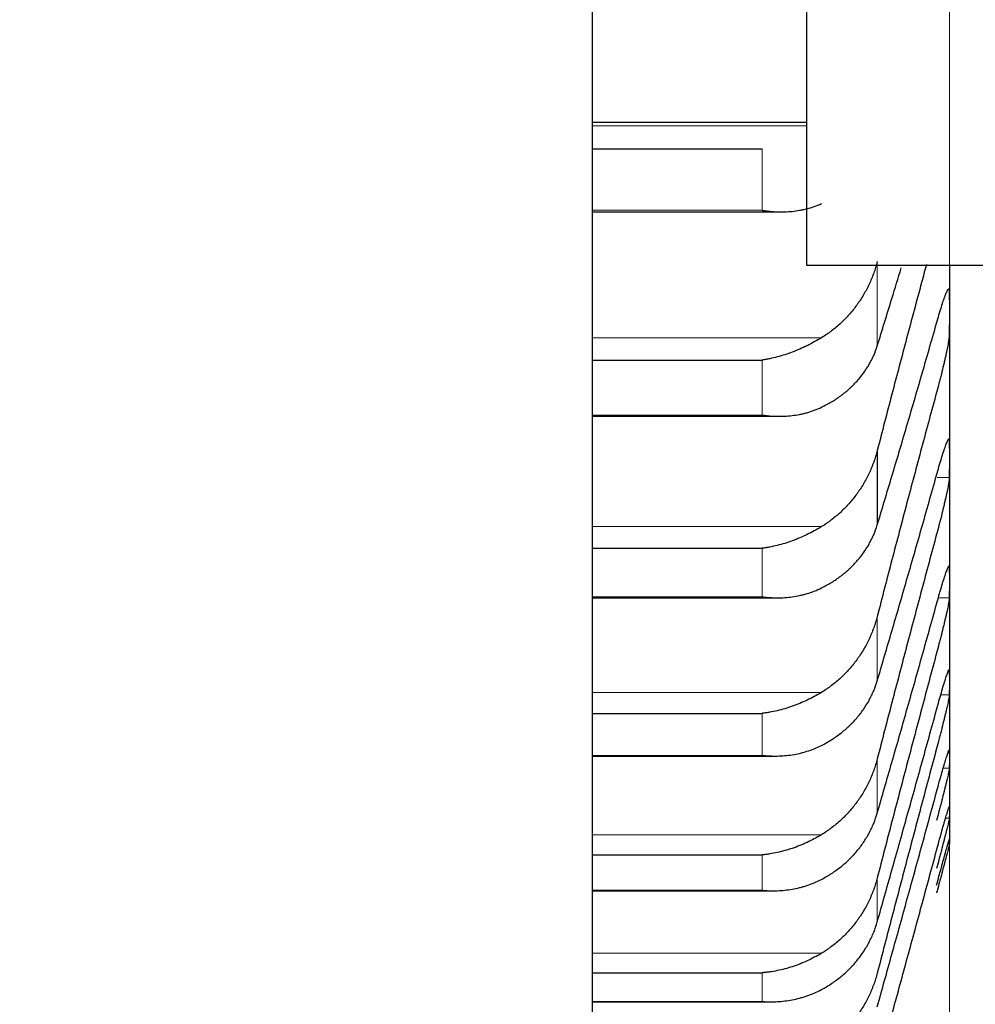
# Model space of a CAD drawing. Header units: inches. Extents: x 0 to 20790, y -12 to 14700.
# Tile 299 of 341: x 13656 to 13696, y 9315 to 9356. Entities that reach past the tile are written whole.
import ezdxf

# ---------------------------------------------------------------- set-up
doc = ezdxf.new("R2010")
doc.units = ezdxf.units.IN
doc.layers.add('1', color=7, linetype='Continuous', true_color=0xffffff)
doc.layers.add('254', color=7, linetype='Continuous', true_color=0xffffff)
doc.styles.add('latin_extended', font='simplex.shx')
doc.dimstyles.get("Standard").update_dxf_attribs({"dimtxt": 0.18, "dimasz": 0.18, "dimexe": 0.18, "dimexo": 0.0625, "dimgap": 0.09, "dimtad": 0, "dimtih": 1, "dimtoh": 1, "dimdec": 4, "dimzin": 0, "dimdsep": 46, "dimtxsty": 'Standard', "dimcen": 0.09, "dimadec": 0, "dimazin": 0, "dimtfac": 1, "dimtdec": 4, "dimtofl": 0, "dimtmove": 0, "dimatfit": 3, "dimfxl": 1, "dimtolj": 1, "dimtzin": 0, "dimarcsym": 0})

# ---------------------------------------------------------------- blocks, each defined once
blk = doc.blocks.new('_U3')
at = {"layer": '254', "color": 3, "linetype": 'Continuous', "lineweight": 13, "transparency": 16777216}
for p, q in [((13695.135, 9944.849), (13695.135, 8018.696)), ((13945.135, 9659.592), (13945.135, 8018.696)), ((13695.135, 8053.696), (12556.215, 8053.696)), ((13572.635, 8053.696), (13450.135, 8053.696)), ((13945.135, 8053.696), (13695.135, 8053.696)), ((14067.635, 8053.696), (14190.135, 8053.696))]:
    blk.add_line(p, q, dxfattribs=at)
at = {"layer": '254', "color": 3, "transparency": 16777216}
for points in [[(13572.635, 8033.279), (13572.635, 8074.113), (13695.135, 8053.696)], [(14067.635, 8074.113), (14067.635, 8033.279), (13945.135, 8053.696)]]:
    blk.add_solid(points, dxfattribs=at)
at = {"layer": 'Defpoints', "color": 0, "transparency": 16777216}
for p in [(13695.135, 9979.849), (13945.135, 9694.592), (13695.135, 8053.696)]:
    blk.add_point(p, dxfattribs=at)
at = {"layer": '254', "color": 2, "lineweight": 13, "transparency": 16777216, "insert": (12617.465, 8237.446), "char_height": 122.5, "attachment_point": 1, "style": 'latin_extended'}
blk.add_mtext('\\A1;250', dxfattribs=at)
blk = doc.blocks.new('_U4')
at = {"layer": '254', "color": 3, "linetype": 'Continuous', "lineweight": 13, "transparency": 16777216}
for p, q in [((13695.135, 9920.018), (13695.135, 8359.946)), ((13535.135, 9907.592), (13535.135, 8359.946)), ((13535.135, 8394.946), (12467.635, 8394.946)), ((13412.635, 8394.946), (13290.135, 8394.946)), ((13695.135, 8394.946), (13535.135, 8394.946)), ((13817.635, 8394.946), (13940.135, 8394.946))]:
    blk.add_line(p, q, dxfattribs=at)
at = {"layer": '254', "color": 3, "transparency": 16777216}
for points in [[(13412.635, 8374.529), (13412.635, 8415.363), (13535.135, 8394.946)], [(13817.635, 8415.363), (13817.635, 8374.529), (13695.135, 8394.946)]]:
    blk.add_solid(points, dxfattribs=at)
at = {"layer": 'Defpoints', "color": 0, "transparency": 16777216}
for p in [(13695.135, 9955.018), (13535.135, 9942.592), (13535.135, 8394.946)]:
    blk.add_point(p, dxfattribs=at)
at = {"layer": '254', "color": 2, "lineweight": 13, "transparency": 16777216, "insert": (12528.885, 8782.863), "char_height": 122.5, "attachment_point": 1, "style": 'latin_extended'}
blk.add_mtext('\\A1;\\C2;Flywheel\\P\\C2;90-240', dxfattribs=at)

msp = doc.modelspace()

# ---------------------------------------------------------------- linework, layer by layer
at = {"layer": '1', "color": 2, "linetype": 'Continuous', "lineweight": 25}
for p, q in [((13680.135, 9527.592), (13680.135, 9312.592)), ((13689.135, 9499.301), (13689.135, 9346.092)), ((13680.135, 9352.092), (13689.135, 9352.092)), ((13680.135, 9350.973), (13687.279, 9350.973)), ((13680.135, 9348.33), (13688.053, 9348.33)), ((13689.135, 9346.092), (13705.135, 9346.092)), ((13695.135, 9346.092), (13695.135, 9344.113)), ((13695.135, 9344.113), (13695.135, 9337.962)), ((13680.135, 9342.108), (13687.279, 9342.108)), ((13680.135, 9339.746), (13687.965, 9339.746)), ((13692.109, 9338.31), (13692.109, 9335.189)), ((13695.135, 9337.962), (13695.135, 9332.779)), ((13680.135, 9334.205), (13687.279, 9334.205)), ((13695.135, 9332.779), (13695.135, 9328.573)), ((13680.135, 9332.126), (13687.878, 9332.126)), ((13695.135, 9328.573), (13695.135, 9325.349)), ((13680.135, 9327.275), (13687.279, 9327.275)), ((13680.135, 9325.482), (13687.791, 9325.482)), ((13695.135, 9325.349), (13695.135, 9323.115)), ((13695.135, 9323.115), (13695.135, 9321.872)), ((13695.135, 9321.592), (13695.135, 9321.872)), ((13680.135, 9321.332), (13687.279, 9321.332)), ((13680.135, 9319.825), (13687.705, 9319.825)), ((13680.135, 9316.383), (13687.279, 9316.383)), ((13680.135, 9315.163), (13687.62, 9315.163))]:
    msp.add_line(p, q, dxfattribs=at)
at = {"layer": '1', "color": 110, "linetype": 'Continuous', "lineweight": 13}
for p, q in [((13680.135, 9351.936), (13689.135, 9351.936)), ((13687.279, 9350.973), (13687.279, 9348.396)), ((13680.135, 9348.396), (13687.279, 9348.396)), ((13692.109, 9346.241), (13692.109, 9342.703)), ((13680.135, 9343.045), (13689.767, 9343.045)), ((13687.279, 9342.108), (13687.279, 9339.798)), ((13680.135, 9339.798), (13687.279, 9339.798)), ((13694.622, 9337.178), (13695.133, 9337.178)), ((13680.135, 9335.114), (13689.767, 9335.114)), ((13687.279, 9334.205), (13687.279, 9332.166)), ((13680.135, 9332.166), (13687.279, 9332.166)), ((13694.674, 9332.13), (13695.133, 9332.13)), ((13692.109, 9331.348), (13692.109, 9328.647)), ((13680.135, 9328.155), (13689.767, 9328.155)), ((13694.774, 9328.059), (13695.133, 9328.059)), ((13687.279, 9327.275), (13687.279, 9325.512)), ((13680.135, 9325.512), (13687.279, 9325.512)), ((13692.109, 9325.364), (13692.109, 9323.088)), ((13694.877, 9324.972), (13695.133, 9324.972)), ((13694.975, 9322.874), (13695.133, 9322.874)), ((13680.135, 9322.181), (13689.767, 9322.181)), ((13687.279, 9321.332), (13687.279, 9319.846)), ((13692.109, 9320.369), (13692.109, 9318.522)), ((13680.135, 9319.846), (13687.279, 9319.846)), ((13680.135, 9317.2), (13689.767, 9317.2)), ((13687.279, 9316.383), (13687.279, 9315.177)), ((13680.135, 9315.177), (13687.279, 9315.177))]:
    msp.add_line(p, q, dxfattribs=at)
at = {"layer": '1', "color": 2, "linetype": 'Continuous', "lineweight": 25}
for points, knots in [([(13687.279, 9348.396), (13687.283, 9348.395), (13687.286, 9348.395), (13687.292, 9348.394), (13687.296, 9348.393), (13687.306, 9348.392), (13687.326, 9348.389), (13687.372, 9348.382), (13687.465, 9348.369), (13687.544, 9348.36), (13687.702, 9348.344), (13687.807, 9348.337), (13688.121, 9348.326), (13688.329, 9348.331), (13688.64, 9348.362), (13688.743, 9348.377), (13688.899, 9348.404), (13688.95, 9348.414), (13689.054, 9348.437), (13689.106, 9348.449), (13689.261, 9348.489), (13689.363, 9348.521), (13689.566, 9348.593), (13689.667, 9348.634), (13689.767, 9348.68)], [0, 0, 0, 0, 0.003906, 0.003906, 0.007813, 0.007813, 0.015625, 0.03125, 0.0625, 0.125, 0.125, 0.25, 0.25, 0.5, 0.5, 0.625, 0.625, 0.6875, 0.6875, 0.75, 0.75, 0.875, 0.875, 1, 1, 1, 1]), ([(13692.109, 9346.241), (13692.066, 9346.076), (13692.016, 9345.914), (13691.902, 9345.597), (13691.773, 9345.286), (13691.615, 9344.988), (13691.486, 9344.769), (13691.441, 9344.697), (13691.37, 9344.59), (13691.346, 9344.555), (13691.298, 9344.485), (13691.273, 9344.45), (13691.149, 9344.279), (13690.937, 9344.016), (13690.702, 9343.775), (13690.455, 9343.545), (13690.325, 9343.436), (13690.156, 9343.307), (13690.121, 9343.282), (13690.052, 9343.232), (13689.947, 9343.159), (13689.84, 9343.089), (13689.767, 9343.045)], [0, 0, 0, 0, 0.125, 0.125, 0.25, 0.375, 0.375, 0.4375, 0.4375, 0.46875, 0.46875, 0.5, 0.5, 0.625, 0.75, 0.75, 0.875, 0.875, 0.90625, 0.90625, 0.9375, 1, 1, 1, 1]), ([(13694.173, 9346.119), (13694.104, 9345.866), (13693.827, 9344.838), (13693.342, 9343.028), (13692.722, 9340.678), (13692.313, 9339.101), (13692.109, 9338.31)], [0, 0, 0, 0, 0.098371, 0.398914, 0.699457, 1, 1, 1, 1]), ([(13692.109, 9342.703), (13692.313, 9343.357), (13692.647, 9344.439), (13692.984, 9345.547), (13693.115, 9345.981)], [0, 0, 0, 0, 0.612229, 1, 1, 1, 1]), ([(13694.598, 9343.653), (13694.632, 9343.778), (13694.666, 9343.896), (13694.716, 9344.067), (13694.733, 9344.122), (13694.758, 9344.203), (13694.766, 9344.23), (13694.782, 9344.283), (13694.791, 9344.309), (13694.831, 9344.436), (13694.861, 9344.529), (13694.904, 9344.656), (13694.918, 9344.696), (13694.939, 9344.752), (13694.946, 9344.771), (13694.959, 9344.806), (13694.965, 9344.823), (13694.996, 9344.903), (13695.019, 9344.957), (13695.043, 9345.009), (13695.048, 9345.018), (13695.058, 9345.036), (13695.062, 9345.045), (13695.075, 9345.067), (13695.083, 9345.078), (13695.103, 9345.103), (13695.114, 9345.107), (13695.123, 9345.096), (13695.125, 9345.093), (13695.127, 9345.085), (13695.129, 9345.08), (13695.131, 9345.063), (13695.132, 9345.048), (13695.133, 9345.03)], [0, 0, 0, 0, 0.125, 0.125, 0.1875, 0.1875, 0.21875, 0.21875, 0.25, 0.25, 0.375, 0.375, 0.4375, 0.4375, 0.46875, 0.46875, 0.5, 0.5, 0.625, 0.625, 0.65625, 0.65625, 0.6875, 0.6875, 0.75, 0.75, 0.875, 0.875, 0.90625, 0.90625, 0.9375, 0.9375, 1, 1, 1, 1]), ([(13689.767, 9343.045), (13689.667, 9342.984), (13689.567, 9342.926), (13689.365, 9342.815), (13689.264, 9342.762), (13689.06, 9342.662), (13688.958, 9342.614), (13688.751, 9342.524), (13688.647, 9342.481), (13688.437, 9342.402), (13688.332, 9342.365), (13688.123, 9342.298), (13688.018, 9342.267), (13687.807, 9342.211), (13687.702, 9342.186), (13687.544, 9342.154), (13687.465, 9342.138), (13687.372, 9342.123), (13687.326, 9342.115), (13687.306, 9342.112), (13687.292, 9342.11), (13687.286, 9342.109), (13687.279, 9342.108)], [0, 0, 0, 0, 0.125, 0.125, 0.25, 0.25, 0.375, 0.375, 0.5, 0.5, 0.625, 0.625, 0.75, 0.75, 0.875, 0.875, 0.9375, 0.96875, 0.984375, 0.992187, 0.992187, 1, 1, 1, 1]), ([(13695.133, 9343.196), (13695.132, 9343.178), (13695.13, 9343.137), (13695.122, 9343.056), (13695.113, 9342.991), (13695.105, 9342.937), (13695.103, 9342.919), (13695.096, 9342.88), (13695.093, 9342.861), (13695.076, 9342.759), (13695.059, 9342.668), (13695.034, 9342.544), (13695.029, 9342.518), (13695.021, 9342.479), (13695.018, 9342.466), (13695.013, 9342.439), (13694.999, 9342.373), (13694.972, 9342.249), (13694.946, 9342.133), (13694.919, 9342.015), (13694.905, 9341.954), (13694.861, 9341.768), (13694.831, 9341.643), (13694.783, 9341.452), (13694.767, 9341.389), (13694.742, 9341.292), (13694.734, 9341.26), (13694.717, 9341.195), (13694.709, 9341.163), (13694.666, 9341.003), (13694.632, 9340.876), (13694.598, 9340.752)], [0, 0, 0, 0, 0.0625, 0.125, 0.1875, 0.1875, 0.21875, 0.21875, 0.25, 0.25, 0.375, 0.375, 0.40625, 0.40625, 0.421875, 0.421875, 0.4375, 0.5, 0.5625, 0.5625, 0.625, 0.625, 0.75, 0.75, 0.8125, 0.8125, 0.84375, 0.84375, 0.875, 0.875, 1, 1, 1, 1]), ([(13689.767, 9340.127), (13689.912, 9340.197), (13690.052, 9340.272), (13690.321, 9340.433), (13690.579, 9340.604), (13690.815, 9340.795), (13690.956, 9340.922), (13690.984, 9340.947), (13691.039, 9340.999), (13691.066, 9341.026), (13691.146, 9341.105), (13691.198, 9341.16), (13691.347, 9341.324), (13691.44, 9341.438), (13691.612, 9341.672), (13691.691, 9341.793), (13691.799, 9341.979), (13691.833, 9342.043), (13691.882, 9342.139), (13691.898, 9342.171), (13691.929, 9342.236), (13691.944, 9342.268), (13692.016, 9342.433), (13692.066, 9342.567), (13692.109, 9342.703)], [0, 0, 0, 0, 0.125, 0.125, 0.25, 0.375, 0.375, 0.40625, 0.40625, 0.4375, 0.4375, 0.5, 0.5, 0.625, 0.625, 0.75, 0.75, 0.8125, 0.8125, 0.84375, 0.84375, 0.875, 0.875, 1, 1, 1, 1]), ([(13687.279, 9339.798), (13687.283, 9339.798), (13687.286, 9339.797), (13687.292, 9339.797), (13687.296, 9339.796), (13687.306, 9339.795), (13687.326, 9339.792), (13687.372, 9339.786), (13687.465, 9339.775), (13687.544, 9339.767), (13687.702, 9339.754), (13687.807, 9339.749), (13688.121, 9339.743), (13688.329, 9339.753), (13688.64, 9339.79), (13688.743, 9339.806), (13688.899, 9339.836), (13688.95, 9339.847), (13689.054, 9339.871), (13689.106, 9339.885), (13689.261, 9339.928), (13689.363, 9339.961), (13689.566, 9340.037), (13689.667, 9340.079), (13689.767, 9340.127)], [0, 0, 0, 0, 0.003906, 0.003906, 0.007812, 0.007812, 0.015625, 0.03125, 0.0625, 0.125, 0.125, 0.25, 0.25, 0.5, 0.5, 0.625, 0.625, 0.6875, 0.6875, 0.75, 0.75, 0.875, 0.875, 1, 1, 1, 1]), ([(13694.598, 9337.272), (13694.632, 9337.397), (13694.666, 9337.518), (13694.716, 9337.691), (13694.733, 9337.748), (13694.758, 9337.831), (13694.766, 9337.859), (13694.782, 9337.913), (13694.791, 9337.94), (13694.831, 9338.071), (13694.861, 9338.167), (13694.904, 9338.3), (13694.918, 9338.342), (13694.939, 9338.401), (13694.946, 9338.421), (13694.959, 9338.458), (13694.965, 9338.476), (13694.996, 9338.562), (13695.019, 9338.62), (13695.043, 9338.679), (13695.048, 9338.69), (13695.058, 9338.71), (13695.062, 9338.72), (13695.075, 9338.746), (13695.083, 9338.76), (13695.103, 9338.793), (13695.114, 9338.802), (13695.123, 9338.797), (13695.125, 9338.795), (13695.127, 9338.79), (13695.129, 9338.786), (13695.131, 9338.773), (13695.132, 9338.761), (13695.133, 9338.746)], [0, 0, 0, 0, 0.125, 0.125, 0.1875, 0.1875, 0.21875, 0.21875, 0.25, 0.25, 0.375, 0.375, 0.4375, 0.4375, 0.46875, 0.46875, 0.5, 0.5, 0.625, 0.625, 0.65625, 0.65625, 0.6875, 0.6875, 0.75, 0.75, 0.875, 0.875, 0.90625, 0.90625, 0.9375, 0.9375, 1, 1, 1, 1]), ([(13692.109, 9338.31), (13692.066, 9338.145), (13692.016, 9337.983), (13691.902, 9337.666), (13691.773, 9337.354), (13691.615, 9337.056), (13691.486, 9336.837), (13691.441, 9336.765), (13691.37, 9336.658), (13691.346, 9336.623), (13691.298, 9336.553), (13691.273, 9336.518), (13691.149, 9336.347), (13690.937, 9336.084), (13690.702, 9335.843), (13690.455, 9335.614), (13690.325, 9335.505), (13690.156, 9335.376), (13690.121, 9335.351), (13690.052, 9335.301), (13689.947, 9335.227), (13689.84, 9335.158), (13689.767, 9335.114)], [0, 0, 0, 0, 0.125, 0.125, 0.25, 0.375, 0.375, 0.4375, 0.4375, 0.46875, 0.46875, 0.5, 0.5, 0.625, 0.75, 0.75, 0.875, 0.875, 0.90625, 0.90625, 0.9375, 1, 1, 1, 1]), ([(13695.133, 9337.178), (13695.132, 9337.163), (13695.13, 9337.126), (13695.122, 9337.053), (13695.113, 9336.992), (13695.105, 9336.942), (13695.103, 9336.925), (13695.096, 9336.889), (13695.093, 9336.87), (13695.076, 9336.773), (13695.059, 9336.687), (13695.034, 9336.566), (13695.029, 9336.542), (13695.021, 9336.504), (13695.018, 9336.491), (13695.013, 9336.466), (13694.999, 9336.401), (13694.972, 9336.28), (13694.946, 9336.167), (13694.919, 9336.051), (13694.905, 9335.991), (13694.861, 9335.808), (13694.831, 9335.684), (13694.783, 9335.494), (13694.767, 9335.431), (13694.742, 9335.334), (13694.734, 9335.302), (13694.717, 9335.238), (13694.709, 9335.205), (13694.666, 9335.045), (13694.632, 9334.918), (13694.598, 9334.792)], [0, 0, 0, 0, 0.0625, 0.125, 0.1875, 0.1875, 0.21875, 0.21875, 0.25, 0.25, 0.375, 0.375, 0.40625, 0.40625, 0.421875, 0.421875, 0.4375, 0.5, 0.5625, 0.5625, 0.625, 0.625, 0.75, 0.75, 0.8125, 0.8125, 0.84375, 0.84375, 0.875, 0.875, 1, 1, 1, 1]), ([(13689.767, 9335.114), (13689.667, 9335.053), (13689.567, 9334.995), (13689.365, 9334.885), (13689.264, 9334.833), (13689.06, 9334.734), (13688.958, 9334.687), (13688.751, 9334.599), (13688.647, 9334.558), (13688.437, 9334.481), (13688.332, 9334.445), (13688.123, 9334.381), (13688.018, 9334.351), (13687.807, 9334.299), (13687.702, 9334.276), (13687.544, 9334.246), (13687.465, 9334.232), (13687.372, 9334.217), (13687.326, 9334.211), (13687.306, 9334.208), (13687.292, 9334.206), (13687.286, 9334.206), (13687.279, 9334.205)], [0, 0, 0, 0, 0.125, 0.125, 0.25, 0.25, 0.375, 0.375, 0.5, 0.5, 0.625, 0.625, 0.75, 0.75, 0.875, 0.875, 0.9375, 0.96875, 0.984375, 0.992188, 0.992188, 1, 1, 1, 1]), ([(13689.767, 9332.539), (13689.912, 9332.611), (13690.052, 9332.688), (13690.321, 9332.854), (13690.579, 9333.03), (13690.815, 9333.227), (13690.956, 9333.358), (13690.984, 9333.384), (13691.039, 9333.437), (13691.066, 9333.465), (13691.146, 9333.547), (13691.198, 9333.602), (13691.347, 9333.772), (13691.44, 9333.889), (13691.612, 9334.13), (13691.691, 9334.254), (13691.799, 9334.445), (13691.833, 9334.51), (13691.882, 9334.609), (13691.898, 9334.642), (13691.929, 9334.709), (13691.944, 9334.742), (13692.016, 9334.911), (13692.066, 9335.049), (13692.109, 9335.189)], [0, 0, 0, 0, 0.125, 0.125, 0.25, 0.375, 0.375, 0.40625, 0.40625, 0.4375, 0.4375, 0.5, 0.5, 0.625, 0.625, 0.75, 0.75, 0.8125, 0.8125, 0.84375, 0.84375, 0.875, 0.875, 1, 1, 1, 1]), ([(13694.598, 9331.859), (13694.632, 9331.986), (13694.666, 9332.108), (13694.716, 9332.285), (13694.733, 9332.343), (13694.758, 9332.428), (13694.766, 9332.456), (13694.782, 9332.512), (13694.791, 9332.539), (13694.831, 9332.674), (13694.861, 9332.773), (13694.904, 9332.911), (13694.918, 9332.955), (13694.939, 9333.018), (13694.946, 9333.038), (13694.959, 9333.078), (13694.965, 9333.097), (13694.996, 9333.189), (13695.019, 9333.251), (13695.043, 9333.316), (13695.048, 9333.328), (13695.058, 9333.351), (13695.062, 9333.361), (13695.075, 9333.391), (13695.083, 9333.408), (13695.103, 9333.449), (13695.114, 9333.463), (13695.123, 9333.465), (13695.125, 9333.464), (13695.127, 9333.461), (13695.129, 9333.459), (13695.131, 9333.45), (13695.132, 9333.441), (13695.133, 9333.428)], [0, 0, 0, 0, 0.125, 0.125, 0.1875, 0.1875, 0.21875, 0.21875, 0.25, 0.25, 0.375, 0.375, 0.4375, 0.4375, 0.46875, 0.46875, 0.5, 0.5, 0.625, 0.625, 0.65625, 0.65625, 0.6875, 0.6875, 0.75, 0.75, 0.875, 0.875, 0.90625, 0.90625, 0.9375, 0.9375, 1, 1, 1, 1]), ([(13687.279, 9332.166), (13687.283, 9332.166), (13687.286, 9332.166), (13687.292, 9332.165), (13687.296, 9332.164), (13687.306, 9332.163), (13687.326, 9332.161), (13687.372, 9332.155), (13687.465, 9332.146), (13687.544, 9332.14), (13687.702, 9332.13), (13687.807, 9332.126), (13688.121, 9332.126), (13688.329, 9332.14), (13688.64, 9332.182), (13688.743, 9332.2), (13688.899, 9332.233), (13688.95, 9332.245), (13689.054, 9332.272), (13689.106, 9332.286), (13689.261, 9332.332), (13689.363, 9332.367), (13689.566, 9332.445), (13689.667, 9332.489), (13689.767, 9332.539)], [0, 0, 0, 0, 0.003906, 0.003906, 0.007812, 0.007812, 0.015625, 0.03125, 0.0625, 0.125, 0.125, 0.25, 0.25, 0.5, 0.5, 0.625, 0.625, 0.6875, 0.6875, 0.75, 0.75, 0.875, 0.875, 1, 1, 1, 1]), ([(13695.133, 9332.13), (13695.132, 9332.117), (13695.13, 9332.085), (13695.122, 9332.02), (13695.113, 9331.964), (13695.105, 9331.917), (13695.103, 9331.901), (13695.096, 9331.867), (13695.093, 9331.849), (13695.076, 9331.758), (13695.059, 9331.675), (13695.034, 9331.56), (13695.029, 9331.536), (13695.021, 9331.5), (13695.018, 9331.487), (13695.013, 9331.462), (13694.999, 9331.4), (13694.972, 9331.282), (13694.946, 9331.172), (13694.919, 9331.058), (13694.905, 9330.999), (13694.861, 9330.819), (13694.831, 9330.696), (13694.783, 9330.508), (13694.767, 9330.445), (13694.742, 9330.349), (13694.734, 9330.317), (13694.717, 9330.252), (13694.709, 9330.22), (13694.666, 9330.059), (13694.632, 9329.932), (13694.598, 9329.805)], [0, 0, 0, 0, 0.0625, 0.125, 0.1875, 0.1875, 0.21875, 0.21875, 0.25, 0.25, 0.375, 0.375, 0.40625, 0.40625, 0.421875, 0.421875, 0.4375, 0.5, 0.5625, 0.5625, 0.625, 0.625, 0.75, 0.75, 0.8125, 0.8125, 0.84375, 0.84375, 0.875, 0.875, 1, 1, 1, 1]), ([(13692.109, 9331.348), (13692.066, 9331.182), (13692.016, 9331.021), (13691.902, 9330.703), (13691.773, 9330.392), (13691.615, 9330.094), (13691.486, 9329.876), (13691.441, 9329.803), (13691.37, 9329.697), (13691.346, 9329.661), (13691.298, 9329.592), (13691.273, 9329.557), (13691.149, 9329.386), (13690.937, 9329.123), (13690.702, 9328.883), (13690.455, 9328.654), (13690.325, 9328.545), (13690.156, 9328.417), (13690.121, 9328.392), (13690.052, 9328.342), (13689.947, 9328.269), (13689.84, 9328.2), (13689.767, 9328.155)], [0, 0, 0, 0, 0.125, 0.125, 0.25, 0.375, 0.375, 0.4375, 0.4375, 0.46875, 0.46875, 0.5, 0.5, 0.625, 0.75, 0.75, 0.875, 0.875, 0.90625, 0.90625, 0.9375, 1, 1, 1, 1]), ([(13694.598, 9327.425), (13694.632, 9327.553), (13694.666, 9327.676), (13694.716, 9327.856), (13694.733, 9327.915), (13694.758, 9328.001), (13694.766, 9328.03), (13694.782, 9328.087), (13694.791, 9328.115), (13694.831, 9328.253), (13694.861, 9328.356), (13694.904, 9328.499), (13694.918, 9328.545), (13694.939, 9328.611), (13694.946, 9328.632), (13694.959, 9328.674), (13694.965, 9328.694), (13694.996, 9328.791), (13695.019, 9328.858), (13695.043, 9328.928), (13695.048, 9328.942), (13695.058, 9328.967), (13695.062, 9328.979), (13695.075, 9329.013), (13695.083, 9329.032), (13695.103, 9329.08), (13695.114, 9329.1), (13695.123, 9329.108), (13695.125, 9329.109), (13695.127, 9329.109), (13695.129, 9329.108), (13695.131, 9329.103), (13695.132, 9329.096), (13695.133, 9329.086)], [0, 0, 0, 0, 0.125, 0.125, 0.1875, 0.1875, 0.21875, 0.21875, 0.25, 0.25, 0.375, 0.375, 0.4375, 0.4375, 0.46875, 0.46875, 0.5, 0.5, 0.625, 0.625, 0.65625, 0.65625, 0.6875, 0.6875, 0.75, 0.75, 0.875, 0.875, 0.90625, 0.90625, 0.9375, 0.9375, 1, 1, 1, 1]), ([(13689.767, 9325.928), (13689.912, 9326.001), (13690.052, 9326.081), (13690.321, 9326.251), (13690.579, 9326.433), (13690.815, 9326.635), (13690.956, 9326.769), (13690.984, 9326.796), (13691.039, 9326.851), (13691.066, 9326.879), (13691.146, 9326.963), (13691.198, 9327.02), (13691.347, 9327.194), (13691.44, 9327.314), (13691.612, 9327.561), (13691.691, 9327.689), (13691.799, 9327.885), (13691.833, 9327.952), (13691.882, 9328.053), (13691.898, 9328.087), (13691.929, 9328.155), (13691.944, 9328.19), (13692.016, 9328.363), (13692.066, 9328.504), (13692.109, 9328.647)], [0, 0, 0, 0, 0.125, 0.125, 0.25, 0.375, 0.375, 0.40625, 0.40625, 0.4375, 0.4375, 0.5, 0.5, 0.625, 0.625, 0.75, 0.75, 0.8125, 0.8125, 0.84375, 0.84375, 0.875, 0.875, 1, 1, 1, 1]), ([(13689.767, 9328.155), (13689.667, 9328.095), (13689.567, 9328.037), (13689.365, 9327.928), (13689.264, 9327.877), (13689.06, 9327.78), (13688.958, 9327.734), (13688.751, 9327.648), (13688.647, 9327.608), (13688.437, 9327.533), (13688.332, 9327.5), (13688.123, 9327.438), (13688.018, 9327.41), (13687.807, 9327.361), (13687.702, 9327.339), (13687.544, 9327.312), (13687.465, 9327.299), (13687.372, 9327.287), (13687.326, 9327.281), (13687.306, 9327.278), (13687.292, 9327.277), (13687.286, 9327.276), (13687.279, 9327.275)], [0, 0, 0, 0, 0.125, 0.125, 0.25, 0.25, 0.375, 0.375, 0.5, 0.5, 0.625, 0.625, 0.75, 0.75, 0.875, 0.875, 0.9375, 0.96875, 0.984375, 0.992188, 0.992188, 1, 1, 1, 1]), ([(13695.133, 9328.059), (13695.132, 9328.049), (13695.13, 9328.022), (13695.122, 9327.964), (13695.113, 9327.913), (13695.105, 9327.87), (13695.103, 9327.855), (13695.096, 9327.823), (13695.093, 9327.807), (13695.076, 9327.721), (13695.059, 9327.642), (13695.034, 9327.532), (13695.029, 9327.509), (13695.021, 9327.474), (13695.018, 9327.462), (13695.013, 9327.438), (13694.999, 9327.377), (13694.972, 9327.263), (13694.946, 9327.156), (13694.919, 9327.044), (13694.905, 9326.987), (13694.861, 9326.81), (13694.831, 9326.689), (13694.783, 9326.502), (13694.767, 9326.439), (13694.742, 9326.344), (13694.734, 9326.312), (13694.717, 9326.248), (13694.709, 9326.216), (13694.666, 9326.055), (13694.632, 9325.927), (13694.598, 9325.799)], [0, 0, 0, 0, 0.0625, 0.125, 0.1875, 0.1875, 0.21875, 0.21875, 0.25, 0.25, 0.375, 0.375, 0.40625, 0.40625, 0.421875, 0.421875, 0.4375, 0.5, 0.5625, 0.5625, 0.625, 0.625, 0.75, 0.75, 0.8125, 0.8125, 0.84375, 0.84375, 0.875, 0.875, 1, 1, 1, 1]), ([(13687.279, 9325.512), (13687.283, 9325.512), (13687.286, 9325.511), (13687.292, 9325.51), (13687.296, 9325.51), (13687.306, 9325.509), (13687.326, 9325.507), (13687.372, 9325.503), (13687.465, 9325.495), (13687.544, 9325.49), (13687.702, 9325.483), (13687.807, 9325.481), (13688.121, 9325.487), (13688.329, 9325.504), (13688.64, 9325.552), (13688.743, 9325.572), (13688.899, 9325.608), (13688.95, 9325.621), (13689.054, 9325.649), (13689.106, 9325.664), (13689.261, 9325.713), (13689.363, 9325.749), (13689.566, 9325.831), (13689.667, 9325.877), (13689.767, 9325.928)], [0, 0, 0, 0, 0.003906, 0.003906, 0.007813, 0.007813, 0.015625, 0.03125, 0.0625, 0.125, 0.125, 0.25, 0.25, 0.5, 0.5, 0.625, 0.625, 0.6875, 0.6875, 0.75, 0.75, 0.875, 0.875, 1, 1, 1, 1]), ([(13694.598, 9323.976), (13694.632, 9324.104), (13694.666, 9324.229), (13694.716, 9324.411), (13694.733, 9324.471), (13694.758, 9324.559), (13694.766, 9324.588), (13694.782, 9324.647), (13694.791, 9324.675), (13694.831, 9324.817), (13694.861, 9324.922), (13694.904, 9325.071), (13694.918, 9325.118), (13694.939, 9325.187), (13694.946, 9325.209), (13694.959, 9325.253), (13694.965, 9325.274), (13694.996, 9325.376), (13695.019, 9325.447), (13695.043, 9325.524), (13695.048, 9325.538), (13695.058, 9325.566), (13695.062, 9325.579), (13695.075, 9325.617), (13695.083, 9325.638), (13695.103, 9325.694), (13695.114, 9325.719), (13695.123, 9325.734), (13695.125, 9325.736), (13695.127, 9325.739), (13695.129, 9325.739), (13695.131, 9325.738), (13695.132, 9325.734), (13695.133, 9325.727)], [0, 0, 0, 0, 0.125, 0.125, 0.1875, 0.1875, 0.21875, 0.21875, 0.25, 0.25, 0.375, 0.375, 0.4375, 0.4375, 0.46875, 0.46875, 0.5, 0.5, 0.625, 0.625, 0.65625, 0.65625, 0.6875, 0.6875, 0.75, 0.75, 0.875, 0.875, 0.90625, 0.90625, 0.9375, 0.9375, 1, 1, 1, 1]), ([(13692.109, 9325.364), (13692.066, 9325.199), (13692.016, 9325.037), (13691.902, 9324.721), (13691.773, 9324.41), (13691.615, 9324.113), (13691.486, 9323.895), (13691.441, 9323.823), (13691.37, 9323.717), (13691.346, 9323.682), (13691.298, 9323.612), (13691.273, 9323.577), (13691.149, 9323.407), (13690.937, 9323.145), (13690.702, 9322.906), (13690.455, 9322.678), (13690.325, 9322.57), (13690.156, 9322.442), (13690.121, 9322.416), (13690.052, 9322.367), (13689.947, 9322.294), (13689.84, 9322.225), (13689.767, 9322.181)], [0, 0, 0, 0, 0.125, 0.125, 0.25, 0.375, 0.375, 0.4375, 0.4375, 0.46875, 0.46875, 0.5, 0.5, 0.625, 0.75, 0.75, 0.875, 0.875, 0.90625, 0.90625, 0.9375, 1, 1, 1, 1]), ([(13695.133, 9324.972), (13695.132, 9324.965), (13695.13, 9324.943), (13695.122, 9324.893), (13695.113, 9324.847), (13695.105, 9324.807), (13695.103, 9324.793), (13695.096, 9324.764), (13695.093, 9324.749), (13695.076, 9324.669), (13695.059, 9324.594), (13695.034, 9324.488), (13695.029, 9324.467), (13695.021, 9324.433), (13695.018, 9324.421), (13695.013, 9324.398), (13694.999, 9324.34), (13694.972, 9324.23), (13694.946, 9324.125), (13694.919, 9324.016), (13694.905, 9323.96), (13694.861, 9323.787), (13694.831, 9323.667), (13694.783, 9323.483), (13694.767, 9323.421), (13694.742, 9323.326), (13694.734, 9323.294), (13694.717, 9323.23), (13694.709, 9323.198), (13694.666, 9323.038), (13694.632, 9322.91), (13694.598, 9322.782)], [0, 0, 0, 0, 0.0625, 0.125, 0.1875, 0.1875, 0.21875, 0.21875, 0.25, 0.25, 0.375, 0.375, 0.40625, 0.40625, 0.421875, 0.421875, 0.4375, 0.5, 0.5625, 0.5625, 0.625, 0.625, 0.75, 0.75, 0.8125, 0.8125, 0.84375, 0.84375, 0.875, 0.875, 1, 1, 1, 1]), ([(13694.598, 9321.517), (13694.632, 9321.646), (13694.666, 9321.772), (13694.716, 9321.956), (13694.733, 9322.017), (13694.758, 9322.107), (13694.766, 9322.136), (13694.782, 9322.196), (13694.791, 9322.225), (13694.831, 9322.369), (13694.861, 9322.478), (13694.904, 9322.631), (13694.918, 9322.68), (13694.939, 9322.752), (13694.946, 9322.775), (13694.959, 9322.82), (13694.965, 9322.842), (13694.996, 9322.949), (13695.019, 9323.025), (13695.043, 9323.107), (13695.048, 9323.123), (13695.058, 9323.153), (13695.062, 9323.168), (13695.075, 9323.209), (13695.083, 9323.233), (13695.103, 9323.296), (13695.114, 9323.326), (13695.123, 9323.348), (13695.125, 9323.351), (13695.127, 9323.356), (13695.129, 9323.358), (13695.131, 9323.361), (13695.132, 9323.36), (13695.133, 9323.355)], [0, 0, 0, 0, 0.125, 0.125, 0.1875, 0.1875, 0.21875, 0.21875, 0.25, 0.25, 0.375, 0.375, 0.4375, 0.4375, 0.46875, 0.46875, 0.5, 0.5, 0.625, 0.625, 0.65625, 0.65625, 0.6875, 0.6875, 0.75, 0.75, 0.875, 0.875, 0.90625, 0.90625, 0.9375, 0.9375, 1, 1, 1, 1]), ([(13689.767, 9320.304), (13689.912, 9320.38), (13690.052, 9320.461), (13690.321, 9320.636), (13690.579, 9320.822), (13690.815, 9321.03), (13690.956, 9321.167), (13690.984, 9321.194), (13691.039, 9321.251), (13691.066, 9321.279), (13691.146, 9321.365), (13691.198, 9321.424), (13691.347, 9321.602), (13691.44, 9321.725), (13691.612, 9321.978), (13691.691, 9322.108), (13691.799, 9322.309), (13691.833, 9322.377), (13691.882, 9322.481), (13691.898, 9322.516), (13691.929, 9322.586), (13691.944, 9322.621), (13692.016, 9322.798), (13692.066, 9322.942), (13692.109, 9323.088)], [0, 0, 0, 0, 0.125, 0.125, 0.25, 0.375, 0.375, 0.40625, 0.40625, 0.4375, 0.4375, 0.5, 0.5, 0.625, 0.625, 0.75, 0.75, 0.8125, 0.8125, 0.84375, 0.84375, 0.875, 0.875, 1, 1, 1, 1]), ([(13695.133, 9322.874), (13695.132, 9322.87), (13695.13, 9322.854), (13695.122, 9322.811), (13695.113, 9322.769), (13695.105, 9322.734), (13695.103, 9322.721), (13695.096, 9322.694), (13695.093, 9322.68), (13695.076, 9322.606), (13695.059, 9322.536), (13695.034, 9322.435), (13695.029, 9322.414), (13695.021, 9322.382), (13695.018, 9322.371), (13695.013, 9322.349), (13694.999, 9322.293), (13694.972, 9322.187), (13694.946, 9322.085), (13694.919, 9321.979), (13694.905, 9321.925), (13694.861, 9321.755), (13694.831, 9321.637), (13694.783, 9321.455), (13694.767, 9321.394), (13694.742, 9321.3), (13694.734, 9321.268), (13694.717, 9321.205), (13694.709, 9321.173), (13694.666, 9321.013), (13694.632, 9320.885), (13694.598, 9320.757)], [0, 0, 0, 0, 0.0625, 0.125, 0.1875, 0.1875, 0.21875, 0.21875, 0.25, 0.25, 0.375, 0.375, 0.40625, 0.40625, 0.421875, 0.421875, 0.4375, 0.5, 0.5625, 0.5625, 0.625, 0.625, 0.75, 0.75, 0.8125, 0.8125, 0.84375, 0.84375, 0.875, 0.875, 1, 1, 1, 1]), ([(13689.767, 9322.181), (13689.667, 9322.121), (13689.567, 9322.064), (13689.365, 9321.956), (13689.264, 9321.905), (13689.06, 9321.81), (13688.958, 9321.765), (13688.751, 9321.682), (13688.647, 9321.643), (13688.437, 9321.571), (13688.332, 9321.539), (13688.123, 9321.48), (13688.018, 9321.454), (13687.807, 9321.408), (13687.702, 9321.388), (13687.544, 9321.363), (13687.465, 9321.352), (13687.372, 9321.341), (13687.326, 9321.336), (13687.306, 9321.334), (13687.292, 9321.333), (13687.286, 9321.332), (13687.279, 9321.332)], [0, 0, 0, 0, 0.125, 0.125, 0.25, 0.25, 0.375, 0.375, 0.5, 0.5, 0.625, 0.625, 0.75, 0.75, 0.875, 0.875, 0.9375, 0.96875, 0.984375, 0.992188, 0.992188, 1, 1, 1, 1]), ([(13694.598, 9320.054), (13694.632, 9320.183), (13694.666, 9320.309), (13694.716, 9320.495), (13694.733, 9320.557), (13694.758, 9320.648), (13694.766, 9320.678), (13694.782, 9320.738), (13694.791, 9320.768), (13694.831, 9320.915), (13694.861, 9321.026), (13694.904, 9321.184), (13694.918, 9321.235), (13694.939, 9321.309), (13694.946, 9321.333), (13694.959, 9321.38), (13694.965, 9321.403), (13694.996, 9321.515), (13695.019, 9321.595), (13695.043, 9321.683), (13695.048, 9321.7), (13695.058, 9321.732), (13695.062, 9321.748), (13695.075, 9321.792), (13695.083, 9321.819), (13695.103, 9321.89), (13695.114, 9321.925), (13695.123, 9321.953), (13695.125, 9321.958), (13695.127, 9321.966), (13695.129, 9321.969), (13695.131, 9321.976), (13695.132, 9321.977), (13695.133, 9321.975)], [0, 0, 0, 0, 0.125, 0.125, 0.1875, 0.1875, 0.21875, 0.21875, 0.25, 0.25, 0.375, 0.375, 0.4375, 0.4375, 0.46875, 0.46875, 0.5, 0.5, 0.625, 0.625, 0.65625, 0.65625, 0.6875, 0.6875, 0.75, 0.75, 0.875, 0.875, 0.90625, 0.90625, 0.9375, 0.9375, 1, 1, 1, 1]), ([(13695.133, 9321.769), (13695.132, 9321.767), (13695.13, 9321.756), (13695.122, 9321.721), (13695.113, 9321.685), (13695.105, 9321.653), (13695.103, 9321.641), (13695.096, 9321.617), (13695.093, 9321.604), (13695.076, 9321.536), (13695.059, 9321.47), (13695.034, 9321.375), (13695.029, 9321.355), (13695.021, 9321.324), (13695.018, 9321.314), (13695.013, 9321.293), (13694.999, 9321.239), (13694.972, 9321.137), (13694.946, 9321.039), (13694.919, 9320.936), (13694.905, 9320.883), (13694.861, 9320.717), (13694.831, 9320.602), (13694.783, 9320.422), (13694.767, 9320.361), (13694.742, 9320.268), (13694.734, 9320.237), (13694.717, 9320.174), (13694.709, 9320.142), (13694.666, 9319.984), (13694.632, 9319.856), (13694.598, 9319.727)], [0, 0, 0, 0, 0.0625, 0.125, 0.1875, 0.1875, 0.21875, 0.21875, 0.25, 0.25, 0.375, 0.375, 0.40625, 0.40625, 0.421875, 0.421875, 0.4375, 0.5, 0.5625, 0.5625, 0.625, 0.625, 0.75, 0.75, 0.8125, 0.8125, 0.84375, 0.84375, 0.875, 0.875, 1, 1, 1, 1]), ([(13687.279, 9319.846), (13687.283, 9319.845), (13687.286, 9319.845), (13687.292, 9319.844), (13687.296, 9319.844), (13687.306, 9319.843), (13687.326, 9319.842), (13687.372, 9319.838), (13687.465, 9319.832), (13687.544, 9319.828), (13687.702, 9319.824), (13687.807, 9319.824), (13688.121, 9319.836), (13688.329, 9319.857), (13688.64, 9319.91), (13688.743, 9319.932), (13688.899, 9319.971), (13688.95, 9319.985), (13689.054, 9320.014), (13689.106, 9320.03), (13689.261, 9320.082), (13689.363, 9320.12), (13689.566, 9320.205), (13689.667, 9320.252), (13689.767, 9320.304)], [0, 0, 0, 0, 0.003906, 0.003906, 0.007813, 0.007813, 0.015625, 0.03125, 0.0625, 0.125, 0.125, 0.25, 0.25, 0.5, 0.5, 0.625, 0.625, 0.6875, 0.6875, 0.75, 0.75, 0.875, 0.875, 1, 1, 1, 1]), ([(13692.109, 9320.369), (13692.066, 9320.204), (13692.016, 9320.043), (13691.902, 9319.727), (13691.773, 9319.418), (13691.615, 9319.122), (13691.486, 9318.905), (13691.441, 9318.834), (13691.37, 9318.728), (13691.346, 9318.693), (13691.298, 9318.623), (13691.273, 9318.589), (13691.149, 9318.419), (13690.937, 9318.159), (13690.702, 9317.921), (13690.455, 9317.694), (13690.325, 9317.586), (13690.156, 9317.459), (13690.121, 9317.434), (13690.052, 9317.385), (13689.947, 9317.312), (13689.84, 9317.244), (13689.767, 9317.2)], [0, 0, 0, 0, 0.125, 0.125, 0.25, 0.375, 0.375, 0.4375, 0.4375, 0.46875, 0.46875, 0.5, 0.5, 0.625, 0.75, 0.75, 0.875, 0.875, 0.90625, 0.90625, 0.9375, 1, 1, 1, 1]), ([(13689.767, 9315.677), (13689.912, 9315.754), (13690.052, 9315.838), (13690.321, 9316.017), (13690.579, 9316.207), (13690.815, 9316.419), (13690.956, 9316.559), (13690.984, 9316.588), (13691.039, 9316.645), (13691.066, 9316.674), (13691.146, 9316.763), (13691.198, 9316.822), (13691.347, 9317.005), (13691.44, 9317.13), (13691.612, 9317.389), (13691.691, 9317.522), (13691.799, 9317.727), (13691.833, 9317.796), (13691.882, 9317.902), (13691.898, 9317.937), (13691.929, 9318.009), (13691.944, 9318.045), (13692.016, 9318.225), (13692.066, 9318.372), (13692.109, 9318.522)], [0, 0, 0, 0, 0.125, 0.125, 0.25, 0.375, 0.375, 0.40625, 0.40625, 0.4375, 0.4375, 0.5, 0.5, 0.625, 0.625, 0.75, 0.75, 0.8125, 0.8125, 0.84375, 0.84375, 0.875, 0.875, 1, 1, 1, 1]), ([(13689.767, 9317.2), (13689.667, 9317.14), (13689.567, 9317.084), (13689.365, 9316.978), (13689.264, 9316.928), (13689.06, 9316.834), (13688.958, 9316.791), (13688.751, 9316.71), (13688.647, 9316.672), (13688.437, 9316.603), (13688.332, 9316.572), (13688.123, 9316.517), (13688.018, 9316.493), (13687.807, 9316.45), (13687.702, 9316.432), (13687.544, 9316.41), (13687.465, 9316.4), (13687.372, 9316.39), (13687.326, 9316.386), (13687.306, 9316.385), (13687.292, 9316.384), (13687.286, 9316.383), (13687.279, 9316.383)], [0, 0, 0, 0, 0.125, 0.125, 0.25, 0.25, 0.375, 0.375, 0.5, 0.5, 0.625, 0.625, 0.75, 0.75, 0.875, 0.875, 0.9375, 0.96875, 0.984375, 0.992188, 0.992188, 1, 1, 1, 1]), ([(13692.109, 9316.37), (13692.066, 9316.206), (13692.016, 9316.046), (13691.902, 9315.732), (13691.773, 9315.424), (13691.615, 9315.13), (13691.486, 9314.914), (13691.441, 9314.843), (13691.37, 9314.738), (13691.346, 9314.703), (13691.298, 9314.634), (13691.273, 9314.6), (13691.149, 9314.431), (13690.937, 9314.173), (13690.702, 9313.936), (13690.455, 9313.711), (13690.325, 9313.604), (13690.156, 9313.478), (13690.121, 9313.453), (13690.052, 9313.404), (13689.947, 9313.332), (13689.84, 9313.264), (13689.767, 9313.221)], [0, 0, 0, 0, 0.125, 0.125, 0.25, 0.375, 0.375, 0.4375, 0.4375, 0.46875, 0.46875, 0.5, 0.5, 0.625, 0.75, 0.75, 0.875, 0.875, 0.90625, 0.90625, 0.9375, 1, 1, 1, 1]), ([(13687.279, 9315.177), (13687.283, 9315.176), (13687.286, 9315.176), (13687.292, 9315.176), (13687.296, 9315.175), (13687.306, 9315.175), (13687.326, 9315.173), (13687.372, 9315.17), (13687.465, 9315.166), (13687.544, 9315.164), (13687.702, 9315.162), (13687.807, 9315.165), (13688.121, 9315.182), (13688.329, 9315.206), (13688.64, 9315.266), (13688.743, 9315.289), (13688.899, 9315.331), (13688.95, 9315.345), (13689.054, 9315.377), (13689.106, 9315.394), (13689.261, 9315.447), (13689.363, 9315.487), (13689.566, 9315.575), (13689.667, 9315.624), (13689.767, 9315.677)], [0, 0, 0, 0, 0.003906, 0.003906, 0.007813, 0.007813, 0.015625, 0.03125, 0.0625, 0.125, 0.125, 0.25, 0.25, 0.5, 0.5, 0.625, 0.625, 0.6875, 0.6875, 0.75, 0.75, 0.875, 0.875, 1, 1, 1, 1])]:
    msp.add_open_spline(points, degree=3, knots=knots, dxfattribs=at)
for points in [[(13695.133, 9345.03), (13695.134, 9344.725), (13695.135, 9344.419), (13695.135, 9344.113)], [(13695.135, 9344.113), (13695.135, 9343.808), (13695.134, 9343.502), (13695.133, 9343.196)], [(13692.109, 9335.189), (13692.313, 9335.86), (13692.722, 9337.219), (13693.342, 9339.309), (13693.967, 9341.451), (13694.387, 9342.914), (13694.598, 9343.653)], [(13694.598, 9340.752), (13694.387, 9339.976), (13693.967, 9338.42), (13693.342, 9336.074), (13692.722, 9333.718), (13692.313, 9332.139), (13692.109, 9331.348)], [(13695.133, 9338.746), (13695.134, 9338.485), (13695.135, 9338.223), (13695.135, 9337.962)], [(13695.135, 9337.962), (13695.135, 9337.701), (13695.134, 9337.439), (13695.133, 9337.178)], [(13692.109, 9328.647), (13692.313, 9329.334), (13692.722, 9330.724), (13693.342, 9332.857), (13693.967, 9335.037), (13694.387, 9336.521), (13694.598, 9337.272)], [(13694.598, 9334.792), (13694.387, 9334.01), (13693.967, 9332.446), (13693.342, 9330.092), (13692.722, 9327.732), (13692.313, 9326.154), (13692.109, 9325.364)], [(13695.133, 9333.428), (13695.134, 9333.212), (13695.135, 9332.995), (13695.135, 9332.779)], [(13695.135, 9332.779), (13695.135, 9332.563), (13695.134, 9332.346), (13695.133, 9332.13)], [(13692.109, 9323.088), (13692.313, 9323.791), (13692.722, 9325.21), (13693.342, 9327.381), (13693.967, 9329.595), (13694.387, 9331.1), (13694.598, 9331.859)], [(13694.598, 9329.805), (13694.387, 9329.02), (13693.967, 9327.449), (13693.342, 9325.09), (13692.722, 9322.731), (13692.313, 9321.156), (13692.109, 9320.369)], [(13695.133, 9329.086), (13695.134, 9328.915), (13695.135, 9328.744), (13695.135, 9328.573)], [(13695.135, 9328.573), (13695.135, 9328.401), (13695.134, 9328.23), (13695.133, 9328.059)], [(13692.109, 9318.522), (13692.313, 9319.238), (13692.722, 9320.684), (13693.342, 9322.89), (13693.967, 9325.135), (13694.387, 9326.658), (13694.598, 9327.425)], [(13694.598, 9325.799), (13694.387, 9325.012), (13693.967, 9323.437), (13693.342, 9321.078), (13692.722, 9318.722), (13692.313, 9317.154), (13692.109, 9316.37)], [(13695.133, 9325.727), (13695.134, 9325.601), (13695.135, 9325.475), (13695.135, 9325.349)], [(13695.135, 9325.349), (13695.135, 9325.224), (13695.134, 9325.098), (13695.133, 9324.972)], [(13692.109, 9314.955), (13692.313, 9315.684), (13692.722, 9317.154), (13693.342, 9319.392), (13693.967, 9321.664), (13694.387, 9323.202), (13694.598, 9323.976)], [(13695.133, 9323.355), (13695.134, 9323.275), (13695.135, 9323.195), (13695.135, 9323.115)], [(13695.135, 9323.115), (13695.135, 9323.035), (13695.134, 9322.954), (13695.133, 9322.874)], [(13695.133, 9321.975), (13695.134, 9321.941), (13695.135, 9321.906), (13695.135, 9321.872)], [(13692.109, 9312.393), (13692.313, 9313.134), (13692.722, 9314.625), (13693.342, 9316.892), (13693.967, 9319.188), (13694.387, 9320.738), (13694.598, 9321.517)], [(13695.135, 9321.872), (13695.135, 9321.838), (13695.134, 9321.803), (13695.133, 9321.769)]]:
    msp.add_open_spline(points, degree=3, dxfattribs=at)

# ---------------------------------------------------------------- dimensions: what is measured, and where the dimension line sits
at = {"layer": '254', "color": 2, "linetype": 'Continuous', "lineweight": 13}
dim = msp.add_linear_dim(base=(13695.135, 8053.696), p1=(13945.135, 9694.592), p2=(13695.135, 9979.849), dimstyle='Standard', override={"dimscale": 35, "dimtxt": 3.5, "dimasz": 3.5, "dimexe": 1, "dimexo": 1, "dimgap": 1.75, "dimtad": 1, "dimtih": 1, "dimtoh": 0, "dimdec": 2, "dimlfac": 1, "dimzin": 8, "dimdsep": 46, "dimlunit": 2, "dimtxsty": 'latin_extended', "dimsah": 1, "dimse1": 0, "dimse2": 0, "dimsd1": 0, "dimsd2": 0, "dimclrd": 3, "dimclre": 3, "dimclrt": 2, "dimtol": 0, "dimtm": -0.1, "dimtfac": 0.714286, "dimtdec": 3, "dimtofl": 1, "dimtmove": 0, "dimtzin": 8, "dimlwd": 13, "dimlwe": 13}, dxfattribs=at)
dim.commit()
dim.dimension.update_dxf_attribs({"geometry": '_U3', "text_midpoint": (12774.965, 8053.696), "dimtype": 160})
dim = msp.add_linear_dim(base=(13535.135, 8394.946), p1=(13695.135, 9955.018), p2=(13535.135, 9942.592), text='\\C2;Flywheel\\P\\C2;90-240', dimstyle='Standard', override={"dimscale": 35, "dimtxt": 3.5, "dimasz": 3.5, "dimexe": 1, "dimexo": 1, "dimgap": 1.75, "dimtad": 1, "dimtih": 1, "dimtoh": 0, "dimdec": 2, "dimlfac": 0.028571, "dimzin": 8, "dimdsep": 46, "dimlunit": 2, "dimpost": '', "dimtxsty": 'latin_extended', "dimsah": 1, "dimse1": 0, "dimse2": 0, "dimsd1": 0, "dimsd2": 0, "dimclrd": 3, "dimclre": 3, "dimclrt": 2, "dimtol": 0, "dimtm": -0.1, "dimtfac": 0.714286, "dimtdec": 3, "dimtofl": 1, "dimtmove": 0, "dimtzin": 8, "dimlwd": 13, "dimlwe": 13}, dxfattribs=at)
dim.commit()
dim.dimension.update_dxf_attribs({"geometry": '_U4', "text_midpoint": (12878.885, 8394.946), "dimtype": 160})

doc.saveas('drawing.dxf')
